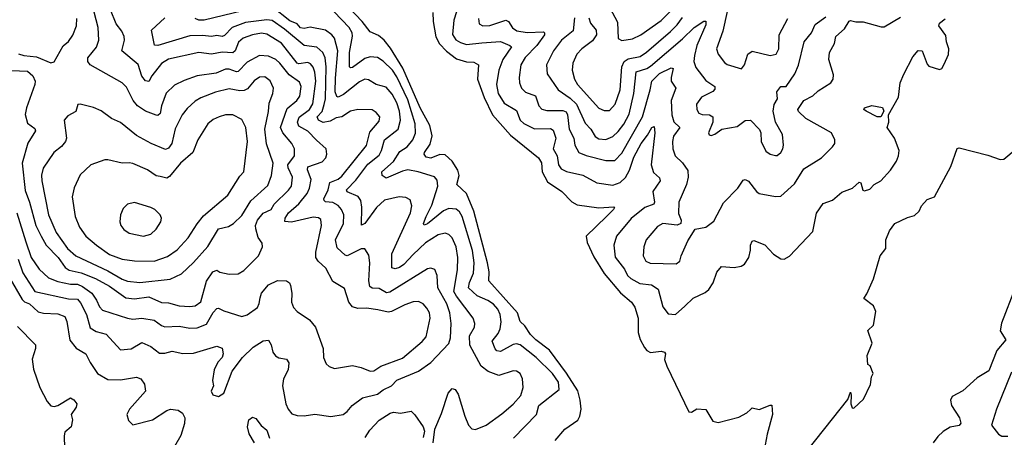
# Model space of a CAD drawing. Extents: x 1550320 to 1685906, y 509093 to 640511.
# Tile 382 of 532: x 1638231 to 1643748, y 592106 to 594449. Entities that reach past the tile are written whole.
import ezdxf

# ---------------------------------------------------------------- set-up
doc = ezdxf.new("R2010")
doc.units = 0

msp = doc.modelspace()

# ---------------------------------------------------------------- linework, layer by layer
at = {"layer": '0CON20XD'}
for points in [[(1639185, 592839.4), (1639215, 592843.9), (1639245, 592866.9), (1639277.4, 592982.6), (1639312.5, 593035), (1639335, 593044), (1639352.6, 593032.6), (1639405, 593020.9), (1639455, 593023.5), (1639487.1, 593042.9), (1639569.2, 593125), (1639592, 593175), (1639588.8, 593195), (1639567.7, 593227.7), (1639554.7, 593275), (1639553.1, 593295), (1639563.7, 593325), (1639595, 593364.1), (1639639.6, 593385), (1639656.4, 593415), (1639737.7, 593492.3), (1639753.1, 593515), (1639758.6, 593565), (1639735, 593617.8), (1639733, 593635), (1639770.4, 593685), (1639771.2, 593725), (1639756.2, 593755), (1639705.3, 593815), (1639692.1, 593845), (1639729.5, 593950.5), (1639784.6, 593995), (1639800, 594020), (1639808.6, 594075), (1639798.5, 594098.5), (1639740, 594140), (1639688.8, 594205), (1639665.4, 594225), (1639625, 594244), (1639575, 594248.8), (1639505, 594210.7), (1639455, 594159.1), (1639445, 594156.4), (1639405, 594172.1), (1639385, 594172.4), (1639331.7, 594148.3), (1639225, 594134), (1639151.7, 594108.3), (1639098.7, 594081.3), (1639052.6, 594037.4), (1639025, 593965.8), (1639017.3, 593922.7), (1639005, 593911.2), (1638995, 593913.1), (1638935, 593936.2), (1638891.8, 593965), (1638866.9, 593995), (1638829.9, 594069.9), (1638805, 594095.5), (1638625.3, 594195.3), (1638613.3, 594215), (1638612.5, 594235), (1638661.1, 594295), (1638673.5, 594335), (1638670, 594405), (1638637, 594535)], [(1641537.5, 594515), (1641580.4, 594435), (1641584, 594344), (1641605, 594332.9), (1641665, 594341.8), (1641710.5, 594365), (1641825, 594444.7), (1641953.5, 594575)], [(1638215.7, 593365), (1638265, 593202.5), (1638295, 593115.6), (1638340.6, 593050.6), (1638391.5, 593001.5), (1638445, 592979.8), (1638515, 592965.2), (1638555, 592965.8), (1638583.3, 592953.3), (1638635.5, 592915.5), (1638662.1, 592875), (1638677.7, 592837.7), (1638695, 592820), (1638835.4, 592774.6), (1638865, 592770), (1638915, 592774.6), (1638984.2, 592764.2), (1639025, 592733.2), (1639045, 592725.9), (1639125, 592730.8), (1639185, 592718.2), (1639225, 592720), (1639278.2, 592741.8), (1639315, 592806.4), (1639335, 592828.6), (1639345, 592830.8), (1639375.4, 592815.4), (1639475, 592784.4), (1639505, 592793.1), (1639563.1, 592835), (1639573.6, 592856.4), (1639578.9, 592888.9), (1639586.2, 592915), (1639625, 592962.3), (1639675, 592986.4), (1639726.2, 592985), (1639742.4, 592972.4), (1639748.6, 592958.6), (1639755.5, 592914.5), (1639754.5, 592865), (1639765.7, 592835), (1639785, 592812.5), (1639855.4, 592765.4), (1639888.6, 592725), (1639931.9, 592605), (1639932.5, 592555), (1639948.8, 592518.8), (1639965, 592503.8), (1639995, 592492), (1640095, 592508.5), (1640145, 592498), (1640195, 592478.4), (1640215, 592480.3), (1640255, 592506.2), (1640375, 592550.7), (1640486.4, 592643.6), (1640509, 592671), (1640531.5, 592775), (1640526.5, 592805), (1640511.7, 592831.7), (1640491.4, 592855), (1640465, 592868.2), (1640435, 592866.2), (1640389.6, 592850.4), (1640315, 592811.6), (1640295, 592807.6), (1640238.1, 592821.9), (1640175, 592830.4), (1640125, 592828.8), (1640095, 592838.1), (1640074.4, 592865), (1640051.5, 592941.5), (1639985, 592980), (1639945.8, 593055.8), (1639904.2, 593094.2), (1639891.1, 593115), (1639889.7, 593145), (1639921.6, 593295), (1639917.8, 593327.7), (1639905, 593337.5), (1639875, 593341.6), (1639753.7, 593313.7), (1639716.8, 593316.8), (1639718.8, 593335), (1639737.5, 593365), (1639795, 593416.6), (1639841.1, 593475), (1639855.6, 593504.4), (1639863.2, 593553.2), (1639843.8, 593606.2), (1639845.9, 593624.1), (1639925, 593652.2), (1639945.8, 593675), (1639952.5, 593695), (1639947.5, 593725), (1639894, 593774), (1639845, 593823.7), (1639795, 593851.8), (1639787, 593875), (1639797.4, 593902.6), (1639855.2, 593945), (1639872.8, 593977.2), (1639890.6, 594105), (1639884.8, 594155), (1639875, 594183.3), (1639861, 594201), (1639845, 594208.3), (1639795, 594201.6), (1639785, 594205.3), (1639697.7, 594317.7), (1639615, 594368.5), (1639585, 594372.7), (1639535.2, 594364.8), (1639483.8, 594346.1), (1639456.6, 594323.4), (1639439, 594275), (1639425, 594263.1), (1639365, 594267.4), (1639305.3, 594255.3), (1639235, 594265.9), (1639065, 594226.9), (1639025, 594203.8), (1638971.1, 594135), (1638955, 594102), (1638935, 594105.5), (1638915, 594131.5), (1638895, 594198.5), (1638803.1, 594275), (1638817.3, 594335), (1638816.4, 594355), (1638802.7, 594385), (1638771.3, 594425), (1638739.1, 594505)], [(1639535, 594511.5), (1639265, 594446.3), (1639235, 594446.8), (1639214.3, 594455)], [(1640931.8, 592238.2), (1640995, 592291.8), (1641039.3, 592340.7), (1641051.2, 592385), (1641048.5, 592435), (1641035, 592464.2), (1641015, 592477.5), (1640995, 592479.1), (1640915, 592453.1), (1640856.3, 592476.4), (1640815.8, 592505.8), (1640752.7, 592622.7), (1640750.5, 592675), (1640778.9, 592725), (1640781.9, 592745), (1640771.5, 592775), (1640677.7, 592897.7), (1640663.5, 592925), (1640684.8, 593045.2), (1640686.1, 593115), (1640676.2, 593175), (1640655, 593225.6), (1640635, 593244.5), (1640615, 593251.5), (1640575, 593242.2), (1640505, 593196.7), (1640435, 593132.8), (1640383.3, 593075), (1640359.7, 593059.7), (1640335, 593051.6), (1640316.4, 593056.4), (1640315.3, 593135), (1640420, 593365), (1640427.9, 593405), (1640418, 593438), (1640395, 593452.2), (1640356.3, 593456.3), (1640275, 593436), (1640229.4, 593395), (1640165, 593305.5), (1640146.2, 593296.2), (1640147.3, 593397.3), (1640141.9, 593435), (1640127.3, 593457.3), (1640065, 593484.2), (1640062.1, 593495), (1640115, 593549.1), (1640181.2, 593638.8), (1640245, 593689.6), (1640258.9, 593715), (1640275, 593775.9), (1640351.6, 593835), (1640364, 593885), (1640359.3, 593935), (1640345, 593983.5), (1640317.9, 594032.1), (1640285, 594070.4), (1640228, 594085), (1640185, 594111.8), (1640165, 594114.6), (1640135, 594100.7), (1640045, 594029.3), (1640015, 594014.4), (1640007.8, 594017.8), (1639999.4, 594045), (1639999.9, 594120.1), (1640014.2, 594275), (1639995, 594345.6), (1639980.4, 594365), (1639945, 594390.3), (1639857.8, 594407.8), (1639825, 594399.7), (1639805, 594402.5), (1639785.6, 594425.6), (1639745, 594441.9), (1639645, 594521.5)], [(1640998.5, 592101.5), (1641125.7, 592235), (1641140.4, 592285), (1641253.3, 592375), (1641249, 592415), (1641216.3, 592465), (1641125.4, 592555), (1641035, 592625.3), (1641015, 592630.3), (1640995, 592626.6), (1640925, 592587.9), (1640905, 592590.9), (1640895, 592601.9), (1640877.5, 592645), (1640911.6, 592688.4), (1640923.3, 592715), (1640928.9, 592755), (1640923.3, 592795), (1640910.5, 592825), (1640885, 592852.9), (1640854.1, 592874.1), (1640795, 592900.8), (1640745.8, 592945), (1640750.4, 592975), (1640773.4, 593026.6), (1640777.4, 593085), (1640768.9, 593155), (1640710.5, 593345), (1640695, 593372.1), (1640677, 593387), (1640635, 593390.9), (1640605, 593377.4), (1640515, 593303.6), (1640496.7, 593296.7), (1640493.8, 593305), (1640508.8, 593345), (1640539.6, 593409.6), (1640574.7, 593515), (1640569.5, 593549.5), (1640555, 593566.9), (1640464, 593595), (1640405, 593606.3), (1640375, 593600.3), (1640285, 593560.6), (1640262.5, 593575), (1640260, 593595), (1640326, 593654), (1640360.3, 593709.7), (1640402.5, 593735), (1640433.4, 593775), (1640447.8, 593812.2), (1640447.7, 593865), (1640405, 593999.6), (1640345, 594128.4), (1640319.8, 594165), (1640266.9, 594216.9), (1640235, 594236.6), (1640195, 594241.4), (1640165, 594231.4), (1640095, 594181.6), (1640085, 594179.1), (1640078.5, 594185), (1640079.4, 594265), (1640096.5, 594356.5), (1640093.6, 594375), (1640076.9, 594405), (1639992.9, 594492.9)], [(1641230.6, 592089.4), (1641285, 592152.7), (1641357.4, 592202.6), (1641369.3, 592225), (1641376.1, 592265), (1641371.6, 592315), (1641357.5, 592367.5), (1641294.4, 592465.6), (1641199.1, 592595), (1641123.5, 592653.5), (1641093.9, 592683.9), (1641061, 592731), (1641035.3, 592755.2), (1641019.4, 592805), (1640858.9, 592985), (1640861.2, 593035), (1640852.8, 593085), (1640776.2, 593375), (1640733.6, 593473.6), (1640680.7, 593525), (1640692.6, 593575), (1640685, 593605.6), (1640653.3, 593655), (1640615, 593691.1), (1640585, 593692), (1640535, 593671.7), (1640507.5, 593677.5), (1640497.5, 593695), (1640498.9, 593705), (1640530, 593750), (1640542.8, 593797.3), (1640529.7, 593855), (1640475.7, 593955), (1640377.5, 594177.5), (1640308.5, 594288.5), (1640273.3, 594333.3), (1640240.9, 594360.9), (1640195, 594381.4), (1640149.7, 594439.7), (1640077.2, 594515)], [(1640545, 594489.4), (1640548.3, 594438.3), (1640562.7, 594352.7), (1640583.8, 594313.9), (1640622.8, 594272.8), (1640678.7, 594228.7), (1640735, 594213), (1640775, 594210.8), (1640800.8, 594195), (1640795.3, 594115), (1640833.3, 594013.3), (1640880, 593915), (1640981, 593801), (1641138.5, 593675), (1641155, 593646.7), (1641157.5, 593595), (1641188.8, 593538.8), (1641269.1, 593485), (1641325, 593427.5), (1641355, 593410), (1641475, 593393.3), (1641559.4, 593399.4), (1641563.8, 593395), (1641557.8, 593385), (1641517.9, 593345), (1641405.4, 593235), (1641410.1, 593200.1), (1641448.4, 593118.4), (1641505.6, 593025.6), (1641596.9, 592916.9), (1641658.9, 592865), (1641677.1, 592837.1), (1641695.3, 592775.3), (1641695.5, 592694.5), (1641708.1, 592655), (1641731.2, 592611.2), (1641745, 592593.2), (1641765, 592582.1), (1641825, 592589.6), (1641844.1, 592584.1), (1641848.8, 592575), (1641843.9, 592543.9), (1641856.7, 592505), (1641980, 592250), (1641995, 592246.7), (1642025, 592266.7), (1642075, 592263.3), (1642115, 592197.5), (1642145, 592188.8), (1642260.3, 592219.7), (1642305, 592243.8), (1642325, 592263.3), (1642335, 592272.5), (1642375, 592263.3), (1642435, 592287.5), (1642446, 592286), (1642449.5, 592235), (1642418.8, 592125), (1642408.5, 592065)], [(1640677.8, 594492.2), (1640664.3, 594445.7), (1640656, 594366), (1640675, 594335.5), (1640700.3, 594320.3), (1640735, 594310.5), (1640820.2, 594319.8), (1640925, 594327.5), (1640977.1, 594305), (1640985.9, 594295.9), (1640938.8, 594225), (1640914.7, 594165), (1640902.4, 594085), (1640911.2, 594035), (1640945, 593981.3), (1641015, 593939.5), (1641035.7, 593885.7), (1641055, 593867.3), (1641115, 593836.4), (1641205, 593838.9), (1641220.1, 593830.1), (1641235.3, 593785), (1641219.2, 593725), (1641242.5, 593685), (1641249.1, 593635), (1641265, 593612.9), (1641295, 593597.3), (1641386.7, 593576.7), (1641465, 593533.9), (1641555, 593521.4), (1641595, 593535.3), (1641625, 593563.4), (1641648, 593605), (1641672.2, 593677.8), (1641713.6, 593755), (1641749.1, 593800.9), (1641772.3, 593845), (1641785, 593850), (1641790, 593815), (1641768.3, 593635), (1641782.2, 593592.2), (1641815, 593561.4), (1641819.6, 593545), (1641779.3, 593485), (1641787.1, 593425), (1641783.1, 593415), (1641734, 593396), (1641656.8, 593333.2), (1641574.5, 593235), (1641560.8, 593185), (1641567.2, 593117.2), (1641619.6, 593049.6), (1641635.9, 593015), (1641655, 592997.4), (1641705, 592969.3), (1641771.6, 592961.6), (1641807.4, 592937.4), (1641835, 592838), (1641865, 592800), (1641905, 592795.7), (1641957.7, 592842.3), (1642005, 592886.4), (1642071.3, 592918.7), (1642092, 592935), (1642117.2, 592972.8), (1642136.9, 593033.1), (1642163.3, 593065), (1642235, 593058.1), (1642274.2, 593065.8), (1642292.7, 593077.3), (1642315.4, 593114.6), (1642325.8, 593155.8), (1642326, 593185), (1642335, 593206.7), (1642345, 593210), (1642405, 593185.6), (1642453.6, 593133.6), (1642495, 593108), (1642515, 593106), (1642545, 593122.5), (1642675, 593261.2), (1642695.3, 593364.7), (1642732.5, 593417.5), (1642785, 593437.1), (1642837.7, 593482.3), (1642896.7, 593503.3), (1642935, 593538), (1642943.8, 593533.8), (1642955, 593493.3), (1642965, 593489.2), (1642995, 593498.1), (1643019.4, 593525), (1643055.7, 593545), (1643109.2, 593605), (1643142.9, 593655), (1643155.6, 593685), (1643158.5, 593715), (1643132.9, 593785), (1643091.1, 593845), (1643101.5, 593875), (1643099.7, 593915), (1643154.6, 594015), (1643164.2, 594095), (1643185, 594144.4), (1643235, 594240.6), (1643265, 594276.7), (1643287.5, 594275), (1643315, 594200), (1643325, 594187.5), (1643385, 594168.8), (1643396.7, 594175), (1643411.2, 594198.8), (1643435.7, 594254.3), (1643437.5, 594285), (1643424, 594325), (1643420.3, 594360.3), (1643380, 594415), (1643385, 594430), (1643417, 594453)], [(1642194.2, 594495), (1642170.3, 594385), (1642135.5, 594285), (1642144.5, 594255), (1642179.2, 594209.2), (1642195, 594197.5), (1642275, 594174), (1642292.9, 594195), (1642310.9, 594255), (1642335, 594272.7), (1642435, 594247.5), (1642470, 594255), (1642483.5, 594285), (1642485.9, 594365), (1642535.6, 594455)], [(1638223.1, 593105), (1638249.3, 593029.3), (1638315.4, 592925), (1638505, 592883), (1638555, 592881.4), (1638571.6, 592861.6), (1638606.2, 592795), (1638625, 592721.4), (1638659.7, 592699.7), (1638716.2, 592685), (1638795, 592597.1), (1638855, 592602.7), (1638915, 592639.2), (1638965, 592616.2), (1639015, 592578.2), (1639045, 592578.2), (1639085, 592588.8), (1639145, 592576.2), (1639205, 592579.1), (1639335, 592616.9), (1639366.2, 592606.2), (1639370.5, 592575), (1639365.6, 592555), (1639341.3, 592528.7), (1639320, 592485), (1639312, 592425), (1639316.2, 592395), (1639303.3, 592365), (1639312.5, 592345), (1639345, 592336), (1639375.7, 592355), (1639421.8, 592478.2), (1639479.4, 592555), (1639538.2, 592611.8), (1639595, 592647.1), (1639625, 592650.8), (1639639.4, 592625), (1639649.2, 592585), (1639663.4, 592563.4), (1639683, 592553), (1639725, 592544), (1639738.6, 592525), (1639734.4, 592485), (1639708.8, 592435), (1639703.9, 592396.1), (1639722.2, 592295), (1639735, 592264), (1639755, 592238.1), (1639785, 592228.5), (1639825, 592227.3), (1639883.8, 592236.2), (1639975, 592222.7), (1640043.8, 592235), (1640065, 592250.6), (1640093.1, 592285), (1640151.6, 592328.4), (1640235, 592349.3), (1640266.6, 592373.4), (1640314, 592396), (1640345, 592426.8), (1640465, 592478), (1640533.9, 592526.1), (1640635, 592633.3), (1640645.6, 592664.4), (1640649.2, 592745), (1640641.4, 592805), (1640624, 592855), (1640573.2, 592945), (1640570.8, 593015), (1640557.7, 593047.7), (1640535, 593054.5), (1640515, 593050.9), (1640305, 592920.3), (1640286.5, 592916.5), (1640245, 592940.9), (1640205, 592942.5), (1640192.6, 592952.6), (1640186.4, 592985), (1640192.2, 593085), (1640187.3, 593127.3), (1640165, 593164), (1640145, 593163.1), (1640065, 593125.4), (1640055, 593127.3), (1640009.3, 593169.3), (1639999.8, 593215), (1640044.7, 593305), (1640047.3, 593355), (1640033.8, 593385), (1640015, 593406.2), (1639985, 593424.1), (1639945, 593426.9), (1639936.2, 593435), (1639935.9, 593445), (1639959.1, 593495), (1639968, 593535), (1640014.8, 593555.2), (1640035, 593571.2), (1640175, 593743.6), (1640192, 593818), (1640245, 593880), (1640248.1, 593905), (1640228.6, 593928.6), (1640205, 593943.1), (1640125, 593946.2), (1640085, 593935.4), (1640036.3, 593903.7), (1640005, 593898.5), (1639971, 593879), (1639931.5, 593871.5), (1639905.9, 593885.9), (1639898.4, 593905), (1639926.2, 593933.8), (1639937.3, 593972.7), (1639943.7, 594005), (1639948.2, 594185), (1639942.4, 594235), (1639928.9, 594265), (1639895, 594295.3), (1639824.1, 594304.1), (1639715, 594396.7), (1639645, 594443.9), (1639615, 594447.8), (1639496.9, 594433.1), (1639421.2, 594405), (1639379, 594361), (1639365, 594354.7), (1639335, 594360.6), (1639305, 594355.2), (1639255, 594360.6), (1639185, 594357.8), (1639005, 594303.9), (1638985.5, 594305.5), (1638969.3, 594390.7), (1639045, 594458.9)], [(1638405, 594206.5), (1638425, 594212.9), (1638475, 594302.5), (1638505, 594325.8), (1638528.1, 594361.9), (1638548.9, 594415), (1638551.1, 594455)], [(1640800.8, 594455), (1640805.4, 594425.4), (1640825.3, 594415.3), (1640865, 594416.4), (1640955, 594446.7), (1640968.8, 594438.8), (1640992.6, 594402.6), (1641017.2, 594387.2), (1641075, 594376.5), (1641165, 594380), (1641172.2, 594375), (1641170.8, 594365), (1641127.9, 594305), (1641063.4, 594236.6), (1641039.1, 594195), (1641028.7, 594125), (1641030.8, 594095), (1641041.8, 594065), (1641065, 594042.3), (1641121.2, 594021.2), (1641140, 593965), (1641156.9, 593946.9), (1641185, 593939.4), (1641275, 593940), (1641292, 593932), (1641300, 593915), (1641310, 593835), (1641336.5, 593785), (1641341.3, 593745), (1641364.5, 593705), (1641405, 593686.8), (1641515, 593658.7), (1641565, 593659.6), (1641605, 593701.2), (1641719.6, 593905), (1641764.3, 594055), (1641772.5, 594105), (1641815, 594148), (1641880.5, 594179.5), (1641892.5, 594175), (1641880.8, 594125), (1641881.8, 594105), (1641907.1, 594065), (1641881.1, 593995), (1641884.7, 593915), (1641896, 593876), (1641928.8, 593845), (1641894.7, 593795), (1641888.9, 593765), (1641890.8, 593725), (1641903.5, 593685), (1641945, 593645.6), (1641974, 593604), (1641977.3, 593565), (1641966.7, 593525), (1641923.2, 593425), (1641922.7, 593362.7), (1641938, 593325), (1641936.2, 593305), (1641914, 593296), (1641835, 593306.1), (1641805, 593289.5), (1641741.8, 593215), (1641727.1, 593175), (1641723.8, 593125), (1641739.5, 593095), (1641762.8, 593082.8), (1641909.2, 593079.2), (1641930, 593095), (1641936.8, 593125), (1641975, 593208.6), (1642015, 593273.8), (1642075, 593285.5), (1642120.4, 593319.6), (1642175, 593422.5), (1642255, 593504.2), (1642285, 593548), (1642295, 593552.5), (1642315, 593543.3), (1642360, 593485), (1642374.6, 593474.6), (1642465, 593456.5), (1642495, 593459.4), (1642571.7, 593528.3), (1642625, 593612.5), (1642724, 593675), (1642784.5, 593735.5), (1642797.5, 593755), (1642798.6, 593775), (1642778.6, 593815), (1642635.5, 593895), (1642594.3, 593934.3), (1642591.3, 593945), (1642625, 593995.9), (1642675, 594021.5), (1642705, 594050), (1642775, 594094), (1642788, 594115), (1642790.3, 594140.3), (1642764.5, 594225), (1642769.1, 594265), (1642796.4, 594315), (1642804.5, 594355), (1642851.5, 594398.5), (1642879.3, 594440.7), (1642885, 594444.5), (1642915, 594437.1), (1642957.5, 594437.5), (1643058.5, 594408.5), (1643075, 594408.8), (1643166.2, 594463.8)], [(1641338.9, 594458.9), (1641332.9, 594387.1), (1641266.7, 594335), (1641221.6, 594275), (1641183.2, 594195), (1641186, 594146), (1641247.9, 594055), (1641315, 594008.1), (1641351, 593975), (1641399.4, 593869.4), (1641430.3, 593835), (1641454.4, 593794.4), (1641475, 593780), (1641515, 593777.8), (1641555, 593794.1), (1641585, 593822), (1641615, 593862.9), (1641645, 593919.5), (1641671.3, 594035), (1641685, 594156.5), (1641744.9, 594175.1), (1641765, 594187.8), (1641945, 594341.1), (1642010, 594405), (1642065, 594441.5), (1642075, 594441.2), (1642075, 594420), (1642024.3, 594305), (1642011.2, 594248.8), (1642008.1, 594215), (1642020.1, 594180.1), (1642075, 594108.8), (1642125.5, 594075), (1642125, 594058.8), (1642115, 594045.5), (1642051.4, 594015), (1642023.1, 593975), (1642024.4, 593945), (1642036, 593925), (1642055, 593917.3), (1642096.2, 593916.2), (1642113.8, 593903.8), (1642115.4, 593874.6), (1642090, 593815), (1642093.6, 593803.6), (1642105, 593800), (1642125, 593806.7), (1642164.4, 593835.6), (1642250.3, 593849.7), (1642295, 593883.3), (1642325, 593885.5), (1642376.7, 593833.3), (1642384.2, 593815), (1642384.7, 593765), (1642412.1, 593712.1), (1642435, 593694), (1642465, 593688), (1642475, 593688), (1642495, 593703.8), (1642507.5, 593725), (1642510.8, 593745), (1642505.8, 593805), (1642465.6, 593875), (1642452.5, 593935), (1642457.5, 593972.5), (1642476.7, 594005), (1642472.5, 594045), (1642495, 594073.8), (1642525.7, 594074.3), (1642573.8, 594145), (1642594.3, 594194.3), (1642626.1, 594325), (1642668.2, 594375), (1642687.6, 594422.4), (1642746.9, 594465)], [(1641419.8, 594459.8), (1641429.5, 594429.5), (1641460.3, 594390.3), (1641462.8, 594365), (1641439.7, 594330.3), (1641380, 594285), (1641352.1, 594255), (1641330.7, 594205), (1641326.6, 594165), (1641339.4, 594115), (1641355.9, 594085), (1641475, 593952.3), (1641505, 593940.4), (1641535, 593940), (1641567.8, 593975), (1641595.2, 594055), (1641605.6, 594185), (1641617.1, 594215), (1641640.3, 594229.7), (1641707.8, 594242.2), (1641743.5, 594266.5), (1641877.4, 594382.6), (1641915, 594420), (1641945, 594462.1)], [(1638225, 594258.2), (1638255, 594247.9), (1638325, 594241.6), (1638405, 594206.5)], [(1638185, 594163.5), (1638275, 594161.1), (1638305.5, 594135), (1638317.5, 594105), (1638315.5, 594085), (1638268.5, 593955), (1638262.4, 593917.6), (1638275, 593868), (1638315, 593838.1), (1638319.1, 593825), (1638276.7, 593756.7), (1638244.2, 593645), (1638261, 593491), (1638286.5, 593425), (1638320.6, 593295), (1638350.9, 593235), (1638378.7, 593185), (1638447.4, 593115), (1638485, 593058.2), (1638508.1, 593045), (1638575, 593028.9), (1638655, 592997.4), (1638733.9, 592953.9), (1638825, 592888.8), (1638875, 592883.3), (1638955, 592894.7), (1639025, 592862.7), (1639065, 592861.6), (1639124.1, 592844.1), (1639185, 592839.4)], [(1638905, 592974.7), (1639075, 592994.2), (1639137.2, 593022.8), (1639205, 593086.8), (1639285, 593176.4), (1639344.4, 593275.6), (1639400.7, 593289.3), (1639428.1, 593305), (1639475, 593350.6), (1639526.9, 593433.1), (1639621.3, 593518.7), (1639641.8, 593575), (1639650.4, 593645), (1639613.5, 593753.5), (1639604.3, 593835), (1639625.8, 593934.2), (1639629.7, 593980.3), (1639650, 594035), (1639652.7, 594065), (1639635, 594105.6), (1639605, 594128), (1639575, 594125.9), (1639545, 594106.2), (1639508, 594062), (1639489, 594051), (1639465, 594049.5), (1639405, 594061.8), (1639328.2, 594041.8), (1639245, 594010), (1639215, 593992.5), (1639169.1, 593950.9), (1639140.9, 593915), (1639102.4, 593837.6), (1639083.1, 593755), (1639065, 593728.5), (1639048.5, 593721.5), (1638967.1, 593755), (1638885, 593800), (1638795, 593871.5), (1638745, 593895.6), (1638688, 593938), (1638645, 593955.6), (1638570, 593975), (1638556.4, 593973.6), (1638545, 593934), (1638500.2, 593909.8), (1638480, 593885), (1638493.1, 593785), (1638488.2, 593765), (1638465, 593737.3), (1638422.9, 593705), (1638363.4, 593616.6), (1638353.4, 593576.6), (1638354.7, 593545.3), (1638391.6, 593355), (1638435.3, 593255), (1638499.7, 593165), (1638545.5, 593125), (1638725, 593040.9), (1638805, 592992.9), (1638835, 592982.6), (1638905, 592974.7)], [(1643035, 593903.8), (1642973.8, 593935), (1642961.2, 593945), (1642964, 593955), (1643005, 593966.9), (1643065, 593957.3), (1643072, 593935), (1643055, 593904.4), (1643035, 593903.8)], [(1638985, 593094.7), (1639058.7, 593121.3), (1639112.4, 593157.6), (1639175.6, 593225), (1639225.3, 593304.7), (1639261.3, 593348.7), (1639397.5, 593465), (1639465, 593572), (1639486.7, 593595), (1639506.5, 593766.5), (1639497.8, 593845), (1639475, 593890), (1639425, 593915.4), (1639385, 593914.6), (1639348, 593905), (1639315, 593889.6), (1639284.5, 593865), (1639230, 593775), (1639201.2, 593705), (1639132.6, 593645), (1639071.2, 593568.8), (1639055, 593560), (1639018.8, 593568.8), (1638995, 593573.6), (1638946.6, 593606.6), (1638865, 593641.5), (1638845, 593646.9), (1638805, 593644.6), (1638725, 593663.8), (1638707.8, 593662.2), (1638628.8, 593635), (1638570.5, 593579.5), (1638535.6, 593505), (1638525.6, 593455), (1638542.7, 593345), (1638566.5, 593285), (1638602.5, 593235), (1638661.1, 593185), (1638735, 593132.4), (1638805, 593106), (1638875, 593097.3), (1638985, 593094.7)], [(1643027.3, 592812.7), (1643014.2, 592844.2), (1642960, 592885), (1642978.3, 592911.7), (1643015.3, 592994.7), (1643051.2, 593125), (1643083.3, 593165), (1643083.8, 593215), (1643104.4, 593265.6), (1643135, 593306.2), (1643205, 593340), (1643245, 593350), (1643270, 593375), (1643284, 593405), (1643315, 593440), (1643356.2, 593455), (1643448.9, 593625), (1643484, 593726), (1643495, 593730.4), (1643655, 593688.9), (1643725, 593664), (1643745, 593666.3), (1643813.9, 593725)], [(1638925, 593234.4), (1638965, 593245.7), (1638995, 593274), (1639021.4, 593315), (1639025.7, 593335), (1639018.6, 593355), (1638987.5, 593385), (1638965, 593396.5), (1638875, 593424), (1638835.8, 593414.2), (1638810.3, 593389.7), (1638795.8, 593355), (1638792.5, 593315), (1638798, 593295), (1638815, 593272), (1638845, 593251.9), (1638925, 593234.4)], [(1638177.6, 592995), (1638245, 592879.6), (1638257.3, 592867.3), (1638285.4, 592855), (1638335, 592810.9), (1638365, 592802.7), (1638445, 592799.6), (1638483.4, 592783.4), (1638495.9, 592755.9), (1638511.5, 592651.5), (1638546.7, 592606.7), (1638601.1, 592575), (1638625.4, 592525.4), (1638667.8, 592465), (1638725, 592430), (1638795, 592429.1), (1638885, 592444), (1638910, 592435), (1638930, 592405), (1638936, 592365), (1638845.4, 592265), (1638830.9, 592235), (1638840.6, 592200.6), (1638865, 592177.1), (1638975, 592203.8), (1639055, 592256.2), (1639076.2, 592263.8), (1639119.3, 592259.3), (1639142.3, 592242.3), (1639157.1, 592215), (1639155.2, 592184.8), (1639133.8, 592116.2), (1639098.8, 592055)], [(1643807.6, 592945), (1643732.7, 592747.3), (1643724.6, 592704.6), (1643756.2, 592653.8), (1643705, 592593.5), (1643660.1, 592479.9), (1643623.3, 592456.7), (1643595, 592440.3), (1643515, 592367.6), (1643454.6, 592335), (1643445.4, 592315), (1643451.2, 592285), (1643496.7, 592215), (1643503.8, 592185), (1643495, 592172.5), (1643445, 592163.1), (1643405, 592140), (1643375, 592111.4), (1643350, 592075)], [(1642605, 591983.1), (1642871.7, 592318.3), (1642885, 592360), (1642890, 592345), (1642887.5, 592295), (1642895, 592272.5), (1642905, 592270), (1642959.5, 592320.5), (1642997.3, 592402.7), (1643004, 592446), (1643013.3, 592465), (1642997, 592507), (1642982.5, 592515), (1642980, 592565), (1643007.5, 592635), (1642982.5, 592705), (1643013.9, 592736.1), (1643027.3, 592812.7)], [(1638218.6, 592728.6), (1638319.6, 592625), (1638320, 592605), (1638301.2, 592545), (1638307.9, 592487.9), (1638343.3, 592385), (1638385, 592308.1), (1638405, 592283.5), (1638425, 592279.5), (1638445, 592285.5), (1638515, 592327.3), (1638535, 592317.5), (1638551.2, 592295), (1638547.8, 592275), (1638520, 592235), (1638526.2, 592205), (1638518.6, 592165), (1638484.4, 592135), (1638480, 592115), (1638482.5, 592045)], [(1643787.8, 592472.3), (1643704.7, 592265.2), (1643676.8, 592175), (1643715, 592124.1), (1643733.1, 592113.1), (1643767.9, 592112.1)], [(1640548, 592075), (1640557.6, 592152.4), (1640595, 592240), (1640631.4, 592355), (1640655, 592380), (1640670, 592375), (1640688.1, 592348.1), (1640724.4, 592225), (1640745.6, 592175), (1640764.7, 592154.7), (1640785, 592150.6), (1640845, 592174.7), (1640931.8, 592238.2)], [(1639547.5, 592075), (1639516.4, 592126.4), (1639507.1, 592165), (1639514.2, 592205), (1639535, 592219.2), (1639555, 592212.2), (1639583.6, 592173.6), (1639615, 592147.5), (1639631.5, 592101.5)], [(1640166.7, 592105), (1640193.6, 592146.4), (1640245, 592202), (1640307.4, 592242.6), (1640325, 592246.7), (1640365, 592241.4), (1640424.1, 592254.1), (1640445, 592232), (1640492.5, 592165), (1640498.3, 592141.7), (1640492, 592105)]]:
    msp.add_lwpolyline(points, dxfattribs=at)

doc.saveas('drawing.dxf')
